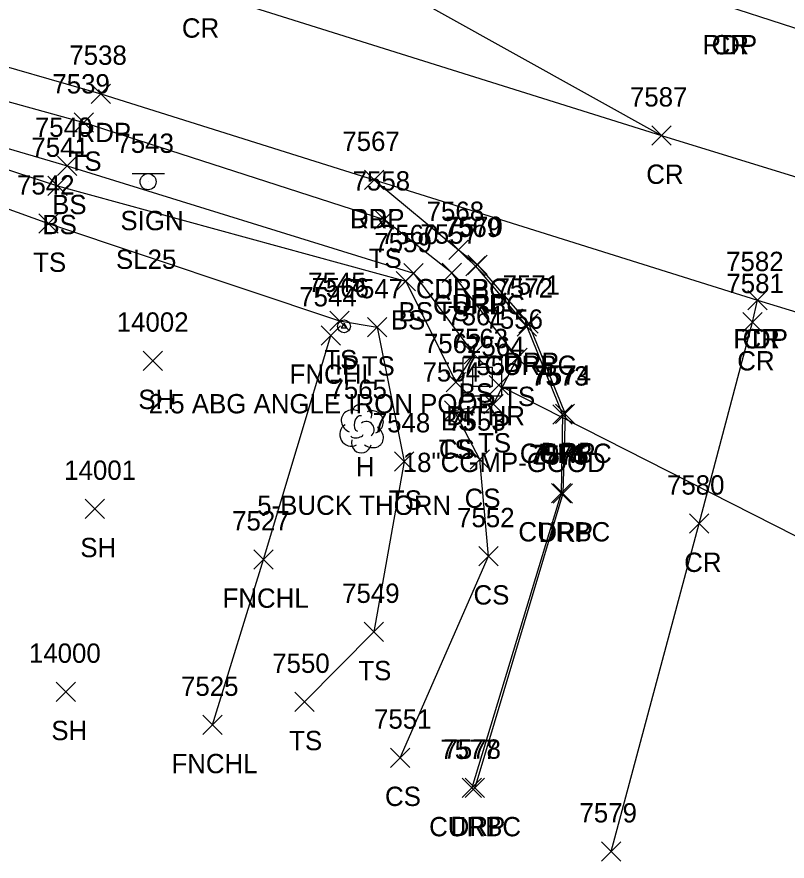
# Model space of a CAD drawing. Extents: x 1462089 to 1464015, y 730534 to 736144.
# Drawn here: x 1463036.2 to 1463115.9, y 732249.8 to 732337.1 of the extents above; entities that cross this region are included whole.
import ezdxf

# ---------------------------------------------------------------- set-up
doc = ezdxf.new("R2010")
doc.units = 0
for name, color, linetype in [('D_A', 7, 'Continuous'), ('D_C', 7, 'Continuous'), ('D_I', 7, 'Continuous'), ('D_TIC', 7, 'Continuous'), ('DCP', 7, 'Continuous'), ('DS', 7, 'Continuous'), ('L_A', 7, 'Continuous'), ('L_C', 7, 'Continuous'), ('L_I', 7, 'Continuous'), ('L_TIC', 7, 'Continuous'), ('LELB', 7, 'Continuous'), ('LFNC', 7, 'Continuous'), ('LTD', 7, 'Continuous'), ('M_A', 7, 'Continuous'), ('M_C', 7, 'Continuous'), ('M_I', 7, 'Continuous'), ('MPIR', 7, 'Continuous'), ('P_A', 7, 'Continuous'), ('P_I', 7, 'Continuous'), ('P_TIC', 7, 'Continuous'), ('PET', 7, 'Continuous'), ('PRC', 7, 'Continuous'), ('R_A', 7, 'Continuous'), ('R_I', 7, 'Continuous'), ('R_TIC', 7, 'Continuous'), ('RC', 7, 'Continuous'), ('RDP', 7, 'Continuous'), ('S_A', 7, 'Continuous'), ('S_C', 7, 'Continuous'), ('S_I', 7, 'Continuous'), ('SSGN', 7, 'Continuous')]:
    doc.layers.add(name, color=color, linetype=linetype)

msp = doc.modelspace()

# ---------------------------------------------------------------- linework, layer by layer
at = {"layer": 'D_TIC'}
for points in [[(1463085.101, 732298.053), (1463087.101, 732300.053)], [(1463087.101, 732298.053), (1463085.101, 732300.053)]]:
    msp.add_lwpolyline(points, dxfattribs=at)
at = {"layer": 'DCP'}
msp.add_lwpolyline([(1463086.101, 732299.053), (1463138.655, 732272.368)], dxfattribs=at)
at = {"layer": 'DS'}
for p, q in [((1463082.38, 732301.9), (1463086.38, 732301.9)), ((1463082.38, 732297.9), (1463082.39, 732301.9)), ((1463086.38, 732301.9), (1463086.38, 732297.9)), ((1463083.38, 732300.9), (1463085.38, 732300.9)), ((1463083.38, 732298.9), (1463083.38, 732300.9)), ((1463085.38, 732300.9), (1463085.38, 732298.9)), ((1463084.383, 732299.91), (1463084.383, 732299.91)), ((1463085.38, 732298.9), (1463083.38, 732298.9)), ((1463086.38, 732297.9), (1463082.38, 732297.9)), ((1463084.88, 732297.9), (1463085.38, 732297.9))]:
    msp.add_line(p, q, dxfattribs=at)
at = {"layer": 'L_TIC'}
for points in [[(1463042.151, 732325.223), (1463044.151, 732327.223)], [(1463044.151, 732325.223), (1463042.151, 732327.223)], [(1463040.415, 732320.734), (1463042.415, 732322.734)], [(1463042.415, 732320.734), (1463040.415, 732322.734)], [(1463039.406, 732318.663), (1463041.406, 732320.663)], [(1463041.406, 732318.663), (1463039.406, 732320.663)], [(1463073.211, 732315.179), (1463075.211, 732317.179)], [(1463075.211, 732315.179), (1463073.211, 732317.179)], [(1463073.211, 732315.179), (1463075.211, 732317.179)], [(1463075.211, 732315.179), (1463073.211, 732317.179)], [(1463038.485, 732314.762), (1463040.485, 732316.762)], [(1463040.485, 732314.762), (1463038.485, 732316.762)], [(1463076.272, 732309.634), (1463078.272, 732311.634)], [(1463078.272, 732309.634), (1463076.272, 732311.634)], [(1463080.233, 732309.679), (1463082.233, 732311.679)], [(1463082.233, 732309.679), (1463080.233, 732311.679)], [(1463075.471, 732308.797), (1463077.471, 732310.797)], [(1463077.471, 732308.797), (1463075.471, 732310.797)], [(1463068.612, 732304.685), (1463070.612, 732306.685)], [(1463070.612, 732304.685), (1463068.612, 732306.685)], [(1463072.491, 732304.032), (1463074.491, 732306.032)], [(1463074.491, 732304.032), (1463072.491, 732306.032)], [(1463067.687, 732303.187), (1463069.687, 732305.187)], [(1463069.687, 732303.187), (1463067.687, 732305.187)], [(1463082.49, 732301.237), (1463084.49, 732303.237)], [(1463084.49, 732301.237), (1463082.49, 732303.237)], [(1463049.29, 732300.574), (1463051.29, 732302.574)], [(1463051.29, 732300.574), (1463049.29, 732302.574)], [(1463087.021, 732300.882), (1463089.021, 732302.882)], [(1463089.021, 732300.882), (1463087.021, 732302.882)], [(1463080.638, 732298.355), (1463082.638, 732300.355)], [(1463082.638, 732298.355), (1463080.638, 732300.355)], [(1463080.638, 732298.355), (1463082.638, 732300.355)], [(1463082.638, 732298.355), (1463080.638, 732300.355)], [(1463084.529, 732296.081), (1463086.529, 732298.081)], [(1463086.529, 732296.081), (1463084.529, 732298.081)], [(1463080.451, 732295.417), (1463082.451, 732297.417)], [(1463082.451, 732295.417), (1463080.451, 732297.417)], [(1463080.451, 732295.417), (1463082.451, 732297.417)], [(1463082.451, 732295.417), (1463080.451, 732297.417)], [(1463075.3, 732290.16), (1463077.3, 732292.16)], [(1463077.3, 732290.16), (1463075.3, 732292.16)], [(1463083.107, 732290.341), (1463085.107, 732292.341)], [(1463085.107, 732290.341), (1463083.107, 732292.341)], [(1463043.287, 732285.248), (1463045.287, 732287.248)], [(1463045.287, 732285.248), (1463043.287, 732287.248)], [(1463060.747, 732280.009), (1463062.747, 732282.009)], [(1463062.747, 732280.009), (1463060.747, 732282.009)], [(1463084.024, 732280.346), (1463086.024, 732282.346)], [(1463086.024, 732280.346), (1463084.024, 732282.346)], [(1463072.136, 732272.516), (1463074.136, 732274.516)], [(1463074.136, 732272.516), (1463072.136, 732274.516)], [(1463040.289, 732266.319), (1463042.289, 732268.319)], [(1463042.289, 732266.319), (1463040.289, 732268.319)], [(1463064.979, 732265.276), (1463066.979, 732267.276)], [(1463066.979, 732265.276), (1463064.979, 732267.276)], [(1463055.459, 732262.897), (1463057.459, 732264.897)], [(1463057.459, 732262.897), (1463055.459, 732264.897)], [(1463074.866, 732259.505), (1463076.866, 732261.505)], [(1463076.866, 732259.505), (1463074.866, 732261.505)]]:
    msp.add_lwpolyline(points, dxfattribs=at)
at = {"layer": 'LELB'}
for points in [[(1463007.417, 732327.372), (1463008.165, 732333.918), (1463011.283, 732335.027), (1463043.151, 732326.223), (1463074.211, 732316.179)], [(1463008.872, 732329.894), (1463009.316, 732331.156), (1463041.415, 732321.734), (1463077.272, 732310.634), (1463083.49, 732302.237), (1463081.638, 732299.355)], [(1463008.872, 732329.894), (1463040.406, 732319.663), (1463076.471, 732309.797), (1463081.638, 732299.355)], [(1463007.417, 732327.372), (1463039.485, 732315.762), (1463069.612, 732305.685), (1463073.491, 732305.032), (1463076.3, 732291.16), (1463073.136, 732273.516), (1463065.979, 732266.276)], [(1463081.451, 732296.417), (1463085.529, 732297.081), (1463088.021, 732301.882), (1463081.233, 732310.679), (1463074.211, 732316.179)], [(1463075.866, 732260.505), (1463085.024, 732281.346), (1463084.107, 732291.341), (1463081.451, 732296.417)]]:
    msp.add_lwpolyline(points, dxfattribs=at)
at = {"layer": 'LFNC'}
msp.add_lwpolyline([(1463056.459, 732263.897), (1463061.747, 732281.009), (1463068.687, 732304.187)], dxfattribs=at)
at = {"layer": 'LTD'}
msp.add_line((1463071.864, 732294.624), (1463071.864, 732294.624), dxfattribs=at)
msp.add_line((1463071.864, 732294.624), (1463071.864, 732294.624), dxfattribs=at)
msp.add_arc((1463071.911, 732296.058), 1.047, 335.52715, 180.95627, dxfattribs=at)
for centre, major_axis, ratio, start_param, end_param in [((1463071.072, 732295.29), (1.21, -0.512), 0.895232, 1.570796, 4.712389), ((1463072.906, 732295.207), (-1.141, -0.483), 0.949671, 1.570796, 4.712389), ((1463071.656, 732295.082), (-0.208, -0.792), 0.645439, 3.141593, 6.283185), ((1463072.364, 732294.457), (-0.5, 0.667), 0.989748, 3.141593, 6.283185), ((1463070.781, 732293.915), (0.584, -1.042), 0.959034, 3.141593, 6.283185), ((1463072.864, 732293.791), (-1.09, 0.792), 0.841452, 1.570796, 4.712389), ((1463071.864, 732293.124), (0.265, 1.061), 0.942809, 1.570796, 4.712389), ((1463071.406, 732293.874), (-0.625, -0.083), 0.423636, 0, 3.141593)]:
    msp.add_ellipse(centre, major_axis=major_axis, ratio=ratio, start_param=start_param, end_param=end_param, dxfattribs=at)
at = {"layer": 'MPIR'}
msp.add_lwpolyline([(1463070.064, 732305.458), (1463069.776, 732304.958), (1463070.353, 732304.958)], close=True, dxfattribs=at)
msp.add_circle((1463070.064, 732305.125), 0.667, dxfattribs=at)
at = {"layer": 'P_TIC'}
for points in [[(1463043.896, 732328.185), (1463045.896, 732330.185)], [(1463045.896, 732328.185), (1463043.896, 732330.185)], [(1463101.913, 732323.868), (1463103.913, 732325.868)], [(1463103.913, 732323.868), (1463101.913, 732325.868)], [(1463101.913, 732323.868), (1463103.913, 732325.868)], [(1463103.913, 732323.868), (1463101.913, 732325.868)], [(1463072.194, 732319.274), (1463074.194, 732321.274)], [(1463074.194, 732319.274), (1463072.194, 732321.274)], [(1463111.872, 732306.847), (1463113.872, 732308.847)], [(1463113.872, 732306.847), (1463111.872, 732308.847)], [(1463111.872, 732306.847), (1463113.872, 732308.847)], [(1463113.872, 732306.847), (1463111.872, 732308.847)], [(1463111.33, 732304.566), (1463113.33, 732306.566)], [(1463113.33, 732304.566), (1463111.33, 732306.566)], [(1463105.835, 732283.721), (1463107.835, 732285.721)], [(1463107.835, 732283.721), (1463105.835, 732285.721)], [(1463096.699, 732249.804), (1463098.699, 732251.804)], [(1463098.699, 732249.804), (1463096.699, 732251.804)]]:
    msp.add_lwpolyline(points, dxfattribs=at)
at = {"layer": 'PET'}
for points in [[(1463248.709, 732292.76), (1463207.045, 732305.364), (1463157.636, 732320.878), (1463131.51, 732329.209), (1463121.204, 732334.518), (1463109.685, 732338.265), (1463089.214, 732351.173), (1463065.034, 732361.602), (1463040.118, 732369.517), (1463014.238, 732378.044), (1462978.664, 732388.648), (1462951.779, 732398.271), (1462946.134, 732402.08), (1462942.4, 732410.167), (1462941.672, 732414.763)], [(1462913.989, 732337.713), (1462919.933, 732346.833), (1462934.802, 732354.039), (1462945.872, 732355.995), (1462949.882, 732355.247), (1462985.366, 732346.269), (1463016.66, 732337.311), (1463044.896, 732329.185), (1463073.194, 732320.274), (1463112.872, 732307.847), (1463152.285, 732295.803), (1463185.945, 732285.437), (1463216.053, 732276.258), (1463242.147, 732267.964)]]:
    msp.add_lwpolyline(points, dxfattribs=at)
at = {"layer": 'PRC'}
for points in [[(1462933.758, 732389.862), (1462981.203, 732375.569), (1463025.599, 732361.351), (1463057.397, 732350.23), (1463102.913, 732324.868)], [(1462929.482, 732377.385), (1462978.213, 732364.082), (1463022.056, 732350.159), (1463054.853, 732339.994), (1463102.913, 732324.868), (1463145.703, 732311.685), (1463172.464, 732303.441), (1463219.444, 732289.053), (1463245.294, 732280.954)], [(1463097.699, 732250.804), (1463106.835, 732284.721), (1463112.33, 732305.566), (1463112.872, 732307.847)]]:
    msp.add_lwpolyline(points, dxfattribs=at)
at = {"layer": 'R_TIC'}
for points in [[(1463072.194, 732319.274), (1463074.194, 732321.274)], [(1463074.194, 732319.274), (1463072.194, 732321.274)], [(1463080.92, 732312.033), (1463082.92, 732314.033)], [(1463082.92, 732312.033), (1463080.92, 732314.033)], [(1463080.92, 732312.033), (1463082.92, 732314.033)], [(1463082.92, 732312.033), (1463080.92, 732314.033)], [(1463082.685, 732310.372), (1463084.685, 732312.372)], [(1463084.685, 732310.372), (1463082.685, 732312.372)], [(1463082.887, 732310.479), (1463084.887, 732312.479)], [(1463084.887, 732310.479), (1463082.887, 732312.479)], [(1463088, 732304.105), (1463090, 732306.105)], [(1463090, 732304.105), (1463088, 732306.105)], [(1463088.162, 732304.408), (1463090.162, 732306.408)], [(1463090.162, 732304.408), (1463088.162, 732306.408)], [(1463091.676, 732294.998), (1463093.676, 732296.998)], [(1463093.676, 732294.998), (1463091.676, 732296.998)], [(1463091.935, 732295.079), (1463093.935, 732297.079)], [(1463093.935, 732295.079), (1463091.935, 732297.079)], [(1463091.526, 732286.876), (1463093.526, 732288.876)], [(1463093.526, 732286.876), (1463091.526, 732288.876)], [(1463091.696, 732286.825), (1463093.696, 732288.825)], [(1463093.696, 732286.825), (1463091.696, 732288.825)], [(1463082.291, 732256.372), (1463084.291, 732258.372)], [(1463084.291, 732256.372), (1463082.291, 732258.372)], [(1463082.615, 732256.395), (1463084.615, 732258.395)], [(1463084.615, 732256.395), (1463082.615, 732258.395)]]:
    msp.add_lwpolyline(points, dxfattribs=at)
at = {"layer": 'RC'}
msp.add_lwpolyline([(1463081.92, 732313.033), (1463083.685, 732311.372), (1463089, 732305.105), (1463092.676, 732295.998), (1463092.526, 732287.876), (1463083.291, 732257.372)], dxfattribs=at)
at = {"layer": 'RDP'}
msp.add_lwpolyline([(1463073.194, 732320.274), (1463081.92, 732313.033), (1463083.887, 732311.479), (1463089.162, 732305.408), (1463092.935, 732296.079), (1463092.696, 732287.825), (1463083.615, 732257.395)], dxfattribs=at)
at = {"layer": 'SSGN'}
for p, q in [((1463048.143, 732320.926), (1463051.477, 732320.926)), ((1463049.79, 732320.093), (1463049.79, 732320.093))]:
    msp.add_line(p, q, dxfattribs=at)
msp.add_circle((1463049.79, 732320.093), 0.833, dxfattribs=at)

# ---------------------------------------------------------------- texts
at = {"layer": 'D_A'}
for s, p in [('DITHR', (1463080.627, 732294.879)), ('P', (1463085.479, 732294.053))]:
    msp.add_text(s, height=2, dxfattribs=at).set_placement(p)
at = {"layer": 'D_C'}
msp.add_text('18"CGMP-GOOD', height=2, dxfattribs=at).set_placement((1463076.14, 732290.053))
at = {"layer": 'D_I'}
for s, p in [('7563', (1463081.091, 732302.879)), ('7564', (1463082.794, 732302.053))]:
    msp.add_text(s, height=2, dxfattribs=at).set_placement(p)
at = {"layer": 'L_A'}
for s, p in [('TS', (1463041.561, 732321.223)), ('BS', (1463039.856, 732316.734)), ('BS', (1463038.847, 732314.663)), ('TS', (1463037.894, 732310.762)), ('TS', (1463072.621, 732311.179)), ('TS', (1463072.621, 732311.179)), ('BS', (1463075.713, 732305.634)), ('TS', (1463079.642, 732305.679)), ('BS', (1463074.912, 732304.797)), ('TS', (1463068.022, 732300.685)), ('FNCHL', (1463064.435, 732299.187)), ('TS', (1463071.9, 732300.032)), ('SH', (1463048.778, 732296.574)), ('BS', (1463081.931, 732297.237)), ('TS', (1463086.431, 732296.882)), ('BS', (1463080.079, 732294.355)), ('BS', (1463080.079, 732294.355)), ('TS', (1463079.861, 732291.417)), ('CS', (1463079.892, 732291.417)), ('TS', (1463083.938, 732292.081)), ('H', (1463071.297, 732289.624)), ('TS', (1463074.71, 732286.16)), ('CS', (1463082.548, 732286.341)), ('SH', (1463042.775, 732281.248)), ('FNCHL', (1463057.495, 732276.009)), ('CS', (1463083.465, 732276.346)), ('TS', (1463071.546, 732268.516)), ('SH', (1463039.778, 732262.319)), ('TS', (1463064.389, 732261.276)), ('FNCHL', (1463052.207, 732258.897)), ('CS', (1463074.307, 732255.505))]:
    msp.add_text(s, height=2, dxfattribs=at).set_placement(p)
at = {"layer": 'L_C'}
msp.add_text('5-BUCK THORN', height=2, dxfattribs=at).set_placement((1463061.085, 732285.624))
at = {"layer": 'L_I'}
for s, p in [('7539', (1463039.884, 732329.223)), ('7540', (1463038.069, 732324.734)), ('7541', (1463037.714, 732322.663)), ('7542', (1463036.225, 732318.762)), ('7558', (1463070.951, 732319.179)), ('7558', (1463070.951, 732319.179)), ('7560', (1463073.878, 732313.634)), ('7557', (1463077.973, 732313.679)), ('7559', (1463073.203, 732312.797)), ('7545', (1463066.353, 732308.685)), ('7547', (1463070.231, 732308.032)), ('7544', (1463065.427, 732307.187)), ('14002', (1463046.542, 732304.574)), ('7561', (1463080.75, 732305.237)), ('7556', (1463084.706, 732304.882)), ('7562', (1463078.331, 732302.355)), ('7562', (1463078.331, 732302.355)), ('7555', (1463082.269, 732300.081)), ('7554', (1463078.191, 732299.417)), ('7554', (1463078.191, 732299.417)), ('7565', (1463068.557, 732297.624)), ('7548', (1463073.041, 732294.16)), ('7553', (1463080.847, 732294.341)), ('14001', (1463041.106, 732289.248)), ('7552', (1463081.765, 732284.346)), ('7527', (1463058.487, 732284.009)), ('7549', (1463069.869, 732276.516)), ('14000', (1463037.455, 732270.319)), ('7550', (1463062.633, 732269.276)), ('7525', (1463053.199, 732266.897)), ('7551', (1463073.173, 732263.505))]:
    msp.add_text(s, height=2, dxfattribs=at).set_placement(p)
at = {"layer": 'M_A'}
msp.add_text('IP', height=2, dxfattribs=at).set_placement((1463069.112, 732300.125))
at = {"layer": 'M_C'}
msp.add_text('2.5 ABG ANGLE IRON POOR', height=2, dxfattribs=at).set_placement((1463049.852, 732296.125))
at = {"layer": 'M_I'}
msp.add_text('7566', height=2, dxfattribs=at).set_placement((1463066.702, 732308.125))
at = {"layer": 'P_A'}
for s, p in [('CR', (1463053.286, 732334.994)), ('CR', (1463108.118, 732333.265)), ('RDP', (1463107.173, 732333.265)), ('RDP', (1463042.385, 732324.185)), ('CR', (1463101.346, 732319.868)), ('CR', (1463101.346, 732319.868)), ('RDP', (1463070.682, 732315.274)), ('RDP', (1463110.36, 732302.847)), ('CR', (1463111.305, 732302.847)), ('CR', (1463110.763, 732300.566)), ('CR', (1463105.269, 732279.721))]:
    msp.add_text(s, height=2, dxfattribs=at).set_placement(p)
at = {"layer": 'P_I'}
for s, p in [('7538', (1463041.637, 732332.185)), ('7587', (1463099.653, 732327.868)), ('7587', (1463099.653, 732327.868)), ('7567', (1463069.887, 732323.274)), ('7582', (1463109.612, 732310.847)), ('7582', (1463109.612, 732310.847)), ('7581', (1463109.637, 732308.566)), ('7580', (1463103.489, 732287.721)), ('7579', (1463094.432, 732253.804))]:
    msp.add_text(s, height=2, dxfattribs=at).set_placement(p)
at = {"layer": 'R_A'}
for s, p in [('DRP', (1463070.682, 732315.274)), ('CURBC', (1463077.503, 732308.033)), ('DRP', (1463079.409, 732308.033)), ('CURBC', (1463079.268, 732306.372)), ('DRP', (1463081.375, 732306.479)), ('CURBC', (1463084.583, 732300.105)), ('DRP', (1463086.651, 732300.408)), ('CURBC', (1463088.259, 732290.998)), ('DRP', (1463090.423, 732291.079)), ('CURBC', (1463088.108, 732282.876)), ('DRP', (1463090.184, 732282.825)), ('CURBC', (1463078.874, 732252.372)), ('DRP', (1463081.103, 732252.395))]:
    msp.add_text(s, height=2, dxfattribs=at).set_placement(p)
at = {"layer": 'R_I'}
for s, p in [('7567', (1463069.887, 732323.274)), ('7568', (1463078.613, 732316.033)), ('7568', (1463078.613, 732316.033)), ('7569', (1463080.371, 732314.372)), ('7570', (1463080.541, 732314.479)), ('7572', (1463085.74, 732308.105)), ('7571', (1463086.47, 732308.408)), ('7573', (1463089.417, 732298.998)), ('7574', (1463089.675, 732299.079)), ('7576', (1463089.211, 732290.876)), ('7575', (1463089.436, 732290.825)), ('7577', (1463080.032, 732260.372)), ('7578', (1463080.355, 732260.395))]:
    msp.add_text(s, height=2, dxfattribs=at).set_placement(p)
at = {"layer": 'S_A'}
msp.add_text('SIGN', height=2, dxfattribs=at).set_placement((1463046.928, 732315.073))
at = {"layer": 'S_C'}
msp.add_text('SL25', height=2, dxfattribs=at).set_placement((1463046.464, 732311.073))
at = {"layer": 'S_I'}
msp.add_text('7543', height=2, dxfattribs=at).set_placement((1463046.511, 732323.073))

doc.saveas('drawing.dxf')
